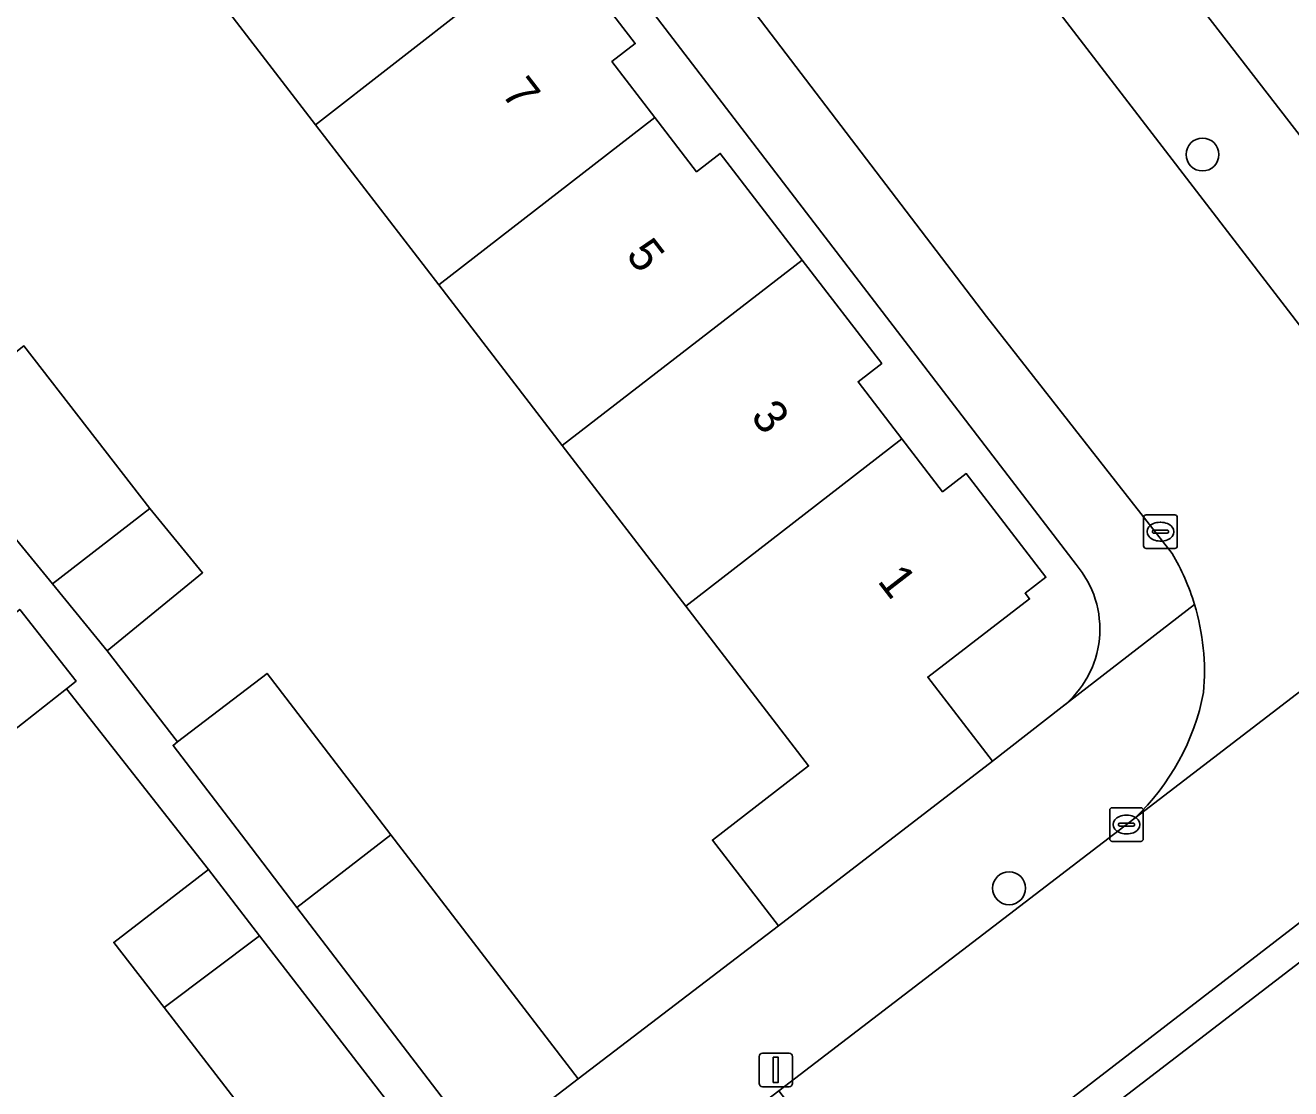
# Model space of a CAD drawing. Extents: x 159352 to 160617, y 385888 to 387323.
# Drawn here: x 160016.42 to 160054.09, y 386953.67 to 386985.32 of the extents above; entities that cross this region are included whole.
import ezdxf

# ---------------------------------------------------------------- set-up
doc = ezdxf.new("R2010")
doc.units = 0
for name, color, linetype in [('IMGEO_Boom', 7, 'Continuous'), ('IMGEO_Erf', 7, 'Continuous'), ('IMGEO_Groenvoorziening', 7, 'Continuous'), ('IMGEO_Kolk', 7, 'Continuous'), ('IMGEO_Lichtmast', 7, 'Continuous'), ('IMGEO_Muur', 7, 'Continuous'), ('IMGEO_Pand', 7, 'Continuous'), ('IMGEO_Pand_nummerreeks', 7, 'Continuous'), ('IMGEO_Rijbaan_lokaal_open', 7, 'Continuous'), ('IMGEO_Voetpad_open', 7, 'Continuous')]:
    doc.layers.add(name, color=color, linetype=linetype)

msp = doc.modelspace()

# ---------------------------------------------------------------- linework, layer by layer
at = {"layer": 'IMGEO_Boom'}
for centre in [(160051.46, 386981.478), (160045.702, 386959.64)]:
    msp.add_circle(centre, 0.489, dxfattribs=at)
at = {"layer": 'IMGEO_Erf'}
for points in [[(160047.698, 386969.274), (160025.513, 386998.212)], [(160048.098, 386990.153), (160055.826, 386980.146), (160055.871, 386980.178), (160059.101, 386982.352), (160055.987, 386986.764)], [(160032.171, 386987.906), (160034.577, 386984.778), (160033.882, 386984.244), (160035.159, 386982.584), (160036.402, 386980.968), (160037.106, 386981.51), (160039.545, 386978.339), (160041.914, 386975.259), (160041.208, 386974.716), (160042.513, 386973.02), (160043.725, 386971.443), (160044.428, 386971.983), (160046.8, 386968.898), (160046.181, 386968.422), (160046.312, 386968.252), (160043.284, 386965.923), (160045.208, 386963.421), (160047.283, 386965.037)], [(160016.379, 386975.783), (160020.13, 386970.942), (160021.694, 386969.029), (160018.857, 386966.71), (160020.951, 386963.994), (160023.616, 386966.034), (160025.775, 386963.22), (160027.3, 386961.233), (160032.879, 386953.964), (160038.836, 386958.519), (160036.87, 386961.075), (160039.737, 386963.281), (160036.08, 386968.036), (160032.398, 386972.822), (160028.724, 386977.599), (160025.062, 386982.36), (160021.414, 386987.102)], [(160011.41, 386937.384), (160026.166, 386948.81), (160020.549, 386956.087), (160019.052, 386958.026), (160021.868, 386960.2), (160017.642, 386965.576), (160015.02, 386963.515), (160013.319, 386965.679), (160011.935, 386967.439), (160014.847, 386969.728)]]:
    msp.add_lwpolyline(points, dxfattribs=at)
msp.add_arc((160045.449, 386967.355), 2.956, 308.3473, 40.4645, dxfattribs=at)
at = {"layer": 'IMGEO_Groenvoorziening'}
msp.add_lwpolyline([(160055.472, 386958.298), (160029.003, 386937.988), (160031.897, 386934.232), (160044.693, 386944.014), (160054.698, 386951.721), (160061.302, 386943.332), (160065.263, 386946.388), (160055.865, 386958.599)], close=True, dxfattribs=at)
at = {"layer": 'IMGEO_Kolk'}
for p, q in [((160049.708, 386969.827), (160049.708, 386970.679)), ((160049.783, 386970.753), (160050.635, 386970.753)), ((160050.709, 386970.679), (160050.709, 386969.827)), ((160049.967, 386970.247), (160049.967, 386970.259)), ((160050.405, 386970.21), (160050.007, 386970.21)), ((160050.01, 386970.296), (160050.408, 386970.296)), ((160050.196, 386970.533), (160050.221, 386970.533)), ((160050.451, 386970.259), (160050.451, 386970.247)), ((160050.219, 386969.973), (160050.194, 386969.973)), ((160050.635, 386969.753), (160049.783, 386969.753)), ((160048.697, 386961.11), (160048.697, 386961.962)), ((160048.772, 386962.036), (160049.624, 386962.036)), ((160049.698, 386961.962), (160049.698, 386961.11)), ((160048.956, 386961.53), (160048.956, 386961.542)), ((160048.999, 386961.579), (160049.397, 386961.579)), ((160049.185, 386961.816), (160049.21, 386961.816)), ((160049.44, 386961.542), (160049.44, 386961.53)), ((160049.394, 386961.493), (160048.996, 386961.493)), ((160049.208, 386961.256), (160049.183, 386961.256)), ((160049.624, 386961.036), (160048.772, 386961.036))]:
    msp.add_line(p, q, dxfattribs=at)
for points in [[(160049.708, 386969.827), (160049.708, 386970.679)], [(160049.783, 386970.753), (160050.635, 386970.753)], [(160050.709, 386970.679), (160050.709, 386969.827)], [(160050.635, 386969.753), (160049.783, 386969.753)], [(160048.697, 386961.11), (160048.697, 386961.962)], [(160048.772, 386962.036), (160049.624, 386962.036)], [(160049.698, 386961.962), (160049.698, 386961.11)], [(160049.624, 386961.036), (160048.772, 386961.036)]]:
    msp.add_lwpolyline(points, dxfattribs=at)
for centre, radius, start, end in [((160049.785, 386970.677), 0.0765, 91.552, 178.448), ((160049.785, 386970.677), 0.0765, 91.552, 178.448), ((160050.633, 386970.677), 0.0765, 1.552, 88.448), ((160050.633, 386970.677), 0.0765, 1.552, 88.448), ((160050.007, 386970.256), 0.0403, 85.8775, 175.7526), ((160050.004, 386970.246), 0.0366, 178.938, 274.7102), ((160050.408, 386970.253), 0.043, 264.8664, 352.4533), ((160050.412, 386970.258), 0.0386, 1.7309, 96.639), ((160049.785, 386969.829), 0.0765, 181.552, 268.448), ((160049.785, 386969.829), 0.0765, 181.552, 268.448), ((160050.633, 386969.829), 0.0765, 271.552, 358.448), ((160050.633, 386969.829), 0.0765, 271.552, 358.448), ((160048.774, 386961.96), 0.0765, 91.552, 178.448), ((160048.774, 386961.96), 0.0765, 91.552, 178.448), ((160049.622, 386961.96), 0.0765, 1.552, 88.448), ((160049.622, 386961.96), 0.0765, 1.552, 88.448), ((160048.996, 386961.539), 0.0403, 85.8775, 175.7526), ((160048.993, 386961.529), 0.0366, 178.938, 274.7102), ((160049.397, 386961.536), 0.043, 264.8664, 352.4533), ((160049.401, 386961.541), 0.0386, 1.7309, 96.639), ((160048.774, 386961.112), 0.0765, 181.552, 268.448), ((160048.774, 386961.112), 0.0765, 181.552, 268.448), ((160049.622, 386961.112), 0.0765, 271.552, 358.448), ((160049.622, 386961.112), 0.0765, 271.552, 358.448)]:
    msp.add_arc(centre, radius, start, end, dxfattribs=at)
for centre, major_axis, ratio, start_param, end_param in [((160050.195, 386970.253), (-0.387, 0.002), 0.722429, 4.712389, 7.853982), ((160050.22, 386970.253), (-0.39, 0.002), 0.717154, 1.570796, 4.712389), ((160049.184, 386961.536), (-0.387, 0.002), 0.722429, 4.712389, 7.853982), ((160049.209, 386961.536), (-0.39, 0.002), 0.717154, 1.570796, 4.712389)]:
    msp.add_ellipse(centre, major_axis=major_axis, ratio=ratio, start_param=start_param, end_param=end_param, dxfattribs=at)
at = {"layer": 'IMGEO_Lichtmast'}
for p, q in [((160038.263, 386953.834), (160038.263, 386954.634)), ((160038.263, 386954.634), (160038.263, 386953.834)), ((160038.363, 386954.734), (160039.153, 386954.734)), ((160039.153, 386954.734), (160038.363, 386954.734)), ((160039.253, 386954.634), (160039.253, 386953.834)), ((160039.253, 386953.834), (160039.253, 386954.634)), ((160039.153, 386953.734), (160038.363, 386953.734)), ((160038.363, 386953.734), (160039.153, 386953.734))]:
    msp.add_line(p, q, dxfattribs=at)
msp.add_lwpolyline([(160038.683, 386954.609), (160038.833, 386954.609), (160038.833, 386953.859), (160038.683, 386953.859), (160038.683, 386954.609)], dxfattribs=at)
for centre, start, end in [((160038.363, 386954.634), 90, 180), ((160038.363, 386954.634), 90, 180), ((160039.153, 386954.634), 0, 90), ((160039.153, 386954.634), 360, 90), ((160038.363, 386953.834), 180, 270), ((160038.363, 386953.834), 180, 270), ((160039.153, 386953.834), 270, 0), ((160039.153, 386953.834), 270, 0)]:
    msp.add_arc(centre, 0.1, start, end, dxfattribs=at)
at = {"layer": 'IMGEO_Muur'}
for points in [[(160055.871, 386980.178), (160055.826, 386980.146), (160048.098, 386990.153)], [(160032.879, 386953.964), (160038.836, 386958.519)]]:
    msp.add_lwpolyline(points, dxfattribs=at)
at = {"layer": 'IMGEO_Pand'}
for points in [[(160021.414, 386987.102), (160025.062, 386982.36), (160032.171, 386987.906), (160029.764, 386991.035), (160029.105, 386990.528), (160027.905, 386992.089)], [(160035.159, 386982.584), (160033.882, 386984.244), (160034.577, 386984.778), (160032.171, 386987.906), (160025.062, 386982.36), (160028.724, 386977.599)], [(160039.545, 386978.339), (160037.106, 386981.51), (160036.402, 386980.968), (160035.159, 386982.584), (160028.724, 386977.599), (160032.398, 386972.822)], [(160032.398, 386972.822), (160036.08, 386968.036), (160042.513, 386973.02), (160041.208, 386974.716), (160041.914, 386975.259), (160039.545, 386978.339)], [(160020.13, 386970.942), (160016.379, 386975.783), (160013.521, 386973.533), (160013.373, 386973.417), (160015.713, 386970.556), (160017.233, 386968.697)], [(160045.208, 386963.421), (160043.284, 386965.923), (160046.312, 386968.252), (160046.181, 386968.422), (160046.8, 386968.898), (160044.428, 386971.983), (160043.725, 386971.443), (160042.513, 386973.02), (160036.08, 386968.036), (160039.737, 386963.281), (160036.87, 386961.075), (160038.836, 386958.519)], [(160018.857, 386966.71), (160021.694, 386969.029), (160020.13, 386970.942), (160017.233, 386968.697)], [(160017.932, 386965.804), (160016.254, 386967.939), (160013.319, 386965.679), (160015.02, 386963.515), (160017.642, 386965.576)], [(160025.775, 386963.22), (160023.616, 386966.034), (160020.951, 386963.994), (160020.817, 386963.891), (160022.979, 386961.065), (160024.506, 386959.069), (160027.3, 386961.233)], [(160032.879, 386953.964), (160027.3, 386961.233), (160024.506, 386959.069), (160030.059, 386951.807)], [(160023.393, 386958.224), (160021.868, 386960.2), (160019.052, 386958.026), (160020.549, 386956.087)], [(160028.251, 386950.42), (160028.982, 386950.984), (160023.393, 386958.224), (160020.549, 386956.087), (160026.166, 386948.81), (160026.295, 386948.91)]]:
    msp.add_lwpolyline(points, close=True, dxfattribs=at)
at = {"layer": 'IMGEO_Rijbaan_lokaal_open'}
for points in [[(159980.605, 387060.652), (159980.931, 387060.294), (159981.245, 387059.925), (159981.55, 387059.547), (159981.851, 387059.164), (159988.838, 387049.954), (159997.367, 387038.891), (160010.722, 387021.522), (160019.146, 387010.43), (160028.607, 386998.199), (160045.03, 386976.662), (160050.555, 386969.608)], [(160055.965, 386974.3), (160036.205, 387000.002), (160026.288, 387012.889), (160012.111, 387031.377)], [(160079.041, 386974.944), (160090.466, 386982.958), (160086.435, 386988.706), (160064.177, 386973.024), (160049.444, 386961.724), (160038.853, 386953.615), (160042.205, 386949.26), (160061.326, 386963.987)], [(160049.444, 386961.724), (160064.177, 386973.024)]]:
    msp.add_lwpolyline(points, dxfattribs=at)
for centre, radius, start, end in [((160044.566, 386966.069), 6.956, 16.8471, 30.5813), ((160044.593, 386966.089), 6.925, 354.8424, 16.7564), ((160044.606, 386966.799), 7.012, 313.6261, 349.0372)]:
    msp.add_arc(centre, radius, start, end, dxfattribs=at)
at = {"layer": 'IMGEO_Voetpad_open'}
for points in [[(159986.207, 387065.133), (159989.091, 387061.239), (160000, 387047.058), (160001.462, 387045.157), (160012.111, 387031.377), (160026.288, 387012.889), (160036.205, 387000.002), (160055.965, 386974.3)], [(159979.102, 387058.573), (160000, 387031.443), (160023.734, 387000.532), (160024.142, 387000), (160025.513, 386998.212), (160047.698, 386969.274)], [(160050.555, 386969.608), (160045.03, 386976.662), (160028.607, 386998.199), (160019.146, 387010.43), (160010.722, 387021.522), (159997.367, 387038.891), (159988.838, 387049.954)], [(160059.263, 386975.852), (160058.383, 386976.989), (160056.851, 386978.967), (160055.826, 386980.146), (160048.098, 386990.153), (160040.549, 387000.002), (160036.78, 387004.847), (160035.514, 387006.474), (160034.7, 387007.538), (160033.413, 387009.221), (160032.461, 387010.488), (160016.928, 387030.587)], [(160016.254, 386967.939), (160017.932, 386965.804), (160017.642, 386965.576), (160021.868, 386960.2), (160023.393, 386958.224), (160028.982, 386950.984), (160030.059, 386951.807), (160024.506, 386959.069), (160022.979, 386961.065), (160020.817, 386963.891), (160020.951, 386963.994), (160018.857, 386966.71), (160017.233, 386968.697), (160015.713, 386970.556)], [(160051.224, 386968.085), (160047.285, 386965.037), (160047.283, 386965.037), (160045.208, 386963.421), (160038.836, 386958.519), (160032.879, 386953.964), (160030.059, 386951.807), (160028.982, 386950.984), (160028.251, 386950.42), (160030.635, 386947.318), (160031.929, 386948.315), (160031.624, 386948.711), (160035.307, 386951.549), (160035.612, 386951.153), (160036.629, 386951.913)], [(160047.283, 386965.037), (160047.285, 386965.037), (160051.224, 386968.085)], [(160061.326, 386963.987), (160042.205, 386949.26), (160039.986, 386947.551), (160021.134, 386933.031), (160000, 386916.877), (159999.517, 386916.508), (159992.723, 386911.281), (159990.559, 386909.616), (159969.793, 386893.874), (159969.29, 386893.509), (159968.79, 386893.14), (159968.257, 386892.729)], [(159976.187, 386897.664), (159976.331, 386897.776), (159977.695, 386898.849), (159979.307, 386900.119), (159984.005, 386903.818), (159992.283, 386910.005), (159993.739, 386911.135), (160017.234, 386929.369), (160017.469, 386929.065), (160019.598, 386930.771), (160023.274, 386933.591), (160027.023, 386936.468), (160029.003, 386937.988), (160055.472, 386958.298), (160055.865, 386958.599), (160058.141, 386960.346), (160062.033, 386963.333)], [(160036.629, 386951.913), (160038.853, 386953.615), (160049.444, 386961.724)]]:
    msp.add_lwpolyline(points, dxfattribs=at)
for centre, radius, start, end in [((160044.566, 386966.069), 6.956, 16.8471, 30.5813), ((160045.449, 386967.355), 2.956, 308.3473, 40.4645), ((160044.593, 386966.089), 6.925, 354.8424, 16.7564), ((160044.606, 386966.799), 7.012, 313.6261, 349.0372)]:
    msp.add_arc(centre, radius, start, end, dxfattribs=at)

# ---------------------------------------------------------------- texts
at = {"layer": 'IMGEO_Pand_nummerreeks'}
for s, p in [('7', (160030.564, 386983.29)), ('5', (160034.273, 386978.483)), ('3', (160037.983, 386973.676)), ('1', (160041.762, 386968.779))]:
    msp.add_text(s, height=1, rotation=307.6577, dxfattribs=at).set_placement(p)

doc.saveas('drawing.dxf')
